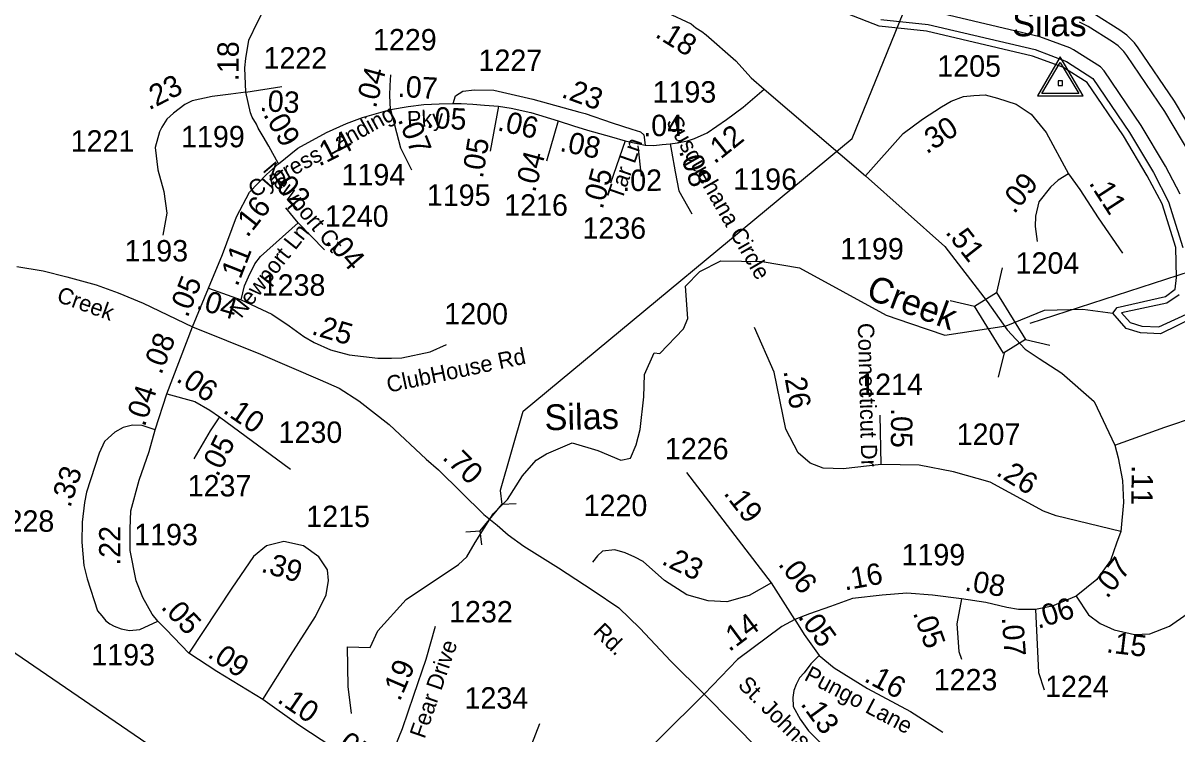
# Model space of a CAD drawing. Extents: x 2532689 to 2764727, y 536648 to 732970.
# Drawn here: x 2576359 to 2583097, y 639225 to 643375 of the extents above; entities that cross this region are included whole.
import ezdxf

# ---------------------------------------------------------------- set-up
doc = ezdxf.new("R2010")
doc.units = 0
for name, color, linetype in [('Exist Hydrographic Buffer Line', 7, 'Continuous'), ('Exist Hydrographic Creek Single Shore', 7, 'Continuous'), ('Exist Hydrographic Creek Single Shore Label', 7, 'Continuous'), ('Exist Hydrographic River Shore', 7, 'Continuous'), ('Exist Railroad Mainline', 7, 'Continuous'), ('Exist Road Secondary Mileage Hundredths English Label', 7, 'Continuous'), ('Exist Road Secondary Structure Culvert CELL', 7, 'Continuous'), ('Exist Road Secondary Structure Culvert Number Label', 7, 'Continuous'), ('Exist Road Secondary Structure Standard Bridge CELL', 7, 'Continuous'), ('Exist Road Secondary Structure Standard Bridge Number Label', 7, 'Continuous'), ('Exist Road Secondary Type 51 Attributed', 7, 'Continuous'), ('Exist Road Secondary Type 51 Label', 7, 'Continuous'), ('Exist Road Secondary Type 51 Number Label', 7, 'Continuous'), ('Exist Survey Geodetic Marker CELL', 7, 'Continuous'), ('Exist Survey Geodetic Marker Label', 7, 'Continuous')]:
    doc.layers.add(name, color=color, linetype=linetype)

msp = doc.modelspace()

# ---------------------------------------------------------------- linework, layer by layer
at = {"layer": 'Exist Hydrographic Buffer Line'}
for points in [[(2583243.3, 642651.1), (2583095.4, 642900.1), (2583083.7, 642918.3), (2582870.9, 643230.5), (2582849.2, 643259.2), (2582805.1, 643303.5), (2582764.3, 643333.1), (2582621.1, 643422.4), (2582555.5, 643454.8), (2582379.4, 643519.9), (2582336.7, 643532.7)], [(2583116.8, 642375.6), (2583030.8, 642539.6), (2582889.2, 642777), (2582672.8, 643095.4), (2582650.7, 643119.7), (2582494, 643218.9), (2582472.3, 643229.7), (2582296.1, 643294.9), (2581661.9, 643444.7)], [(2581367.9, 643395.4), (2581643.7, 643366.9), (2582268.5, 643219.8), (2582451.8, 643151.1), (2582606.4, 643050.3), (2582820.5, 642736.1), (2582831.9, 642716.9)], [(2583172.5, 642613.9), (2583026.7, 642859), (2582805.1, 643185.5), (2582788.1, 643207.8), (2582753.4, 643242.3), (2582722, 643265.3), (2582578.9, 643354.6), (2582527.6, 643379.8)], [(2582831.9, 642716.9), (2582960.1, 642502.4), (2583048.7, 642332), (2583131.5, 642064.5)], [(2583110.8, 641788.2), (2583038.2, 641739.9), (2582774.3, 641683.6), (2582823.3, 641627.2), (2582891.6, 641605.9), (2582992.3, 641601.5), (2583199, 641697.7)]]:
    msp.add_lwpolyline(points, dxfattribs=at)
at = {"layer": 'Exist Hydrographic Creek Single Shore'}
for points in [[(2578277.5, 639344.3), (2578257.4, 639501.1), (2578253.5, 639734), (2578386.5, 639730.3), (2578430.3, 639827.2), (2578596.4, 640009.5), (2578902.5, 640213.3), (2578951.5, 640258), (2578999.5, 640342), (2579104.1, 640510.3), (2579187.2, 640593.3), (2579275.5, 640730.8), (2579356.5, 640822.7), (2579415.5, 640860), (2579565.8, 640924.9), (2579716, 640880.3), (2579850, 640823.4), (2579906.8, 640835.6), (2579939.3, 640912.8), (2579963.6, 641002.1), (2579983.9, 641192.9), (2579988, 641322.8), (2580044.8, 641448.7), (2580078.5, 641446.1), (2580216.5, 641589.6), (2580240.5, 641649.7), (2580228.4, 641839.6), (2580310.4, 641925), (2580434.5, 641985.8), (2580675.4, 641982.4), (2580893.4, 641945.3), (2581398.4, 641670.3), (2581542, 641621.2)], [(2581542, 641621.2), (2581742.5, 641552.9), (2582099.4, 641606.5), (2582323.4, 641697.8), (2582548.6, 641703.6), (2582723.5, 641681.2)]]:
    msp.add_lwpolyline(points, dxfattribs=at)
at = {"layer": 'Exist Hydrographic River Shore'}
for points in [[(2582786.2, 642715.6), (2582573.6, 643027.8), (2582430.4, 643117.2), (2582254.5, 643182.3), (2581634.4, 643327.9), (2581358.4, 643356.1), (2580838.4, 643561.7), (2580282.3, 643851), (2580062.5, 644029.3), (2579771.3, 644391.8), (2579749.4, 644666.7), (2579647.5, 644764.4), (2579496.4, 644860), (2579468.5, 645009.9), (2579034.4, 645425.7), (2578807.4, 645531.4), (2578636.4, 645777.3), (2578617.3, 645894.7), (2578566.4, 645968.1), (2578547.2, 645967.7)], [(2582723.5, 641681.2), (2582747.5, 641715), (2583029.6, 641778.9), (2583087.4, 641820.7), (2583094.6, 641889.9), (2583091.5, 642063.7), (2583010.5, 642319.9), (2582924.4, 642483.8), (2582786.2, 642715.6)], [(2584708.7, 640069.3), (2584606.5, 640401.4), (2584523, 640525), (2584366.7, 640646.8), (2584236.7, 640770.7), (2584255.6, 640919), (2584276.5, 641093.9), (2584308.5, 641170.7), (2584331.5, 641270.2), (2584296.6, 641370.5), (2584077.6, 641506.1), (2583983.5, 641597.5), (2583939.6, 641713.9), (2583888.6, 641770.9), (2583763.5, 641752.8), (2583565.6, 641662.7), (2583199.6, 641657.7), (2583000.5, 641561.1), (2582884.4, 641566.2), (2582800.6, 641592.4), (2582723.5, 641681.2)]]:
    msp.add_lwpolyline(points, dxfattribs=at)
at = {"layer": 'Exist Railroad Mainline'}
msp.add_lwpolyline([(2572525.8, 642282.5), (2573440, 641662.2), (2577952.7, 638576.3), (2579703.9, 637398.6), (2582102.3, 635741.4), (2582438.6, 635518), (2583142.3, 635027.7), (2583469.8, 634748.1), (2583588.6, 634602.5), (2583693.8, 634446.5), (2585802.7, 630027.3), (2588116.1, 625046), (2589599.7, 621904.9), (2590594.5, 619826.2), (2591961.9, 616896.7), (2592296.1, 616165.2), (2592491.3, 615704.9), (2592550.7, 615536), (2592632.4, 615243.8), (2592711.2, 614781.1), (2592925.5, 613761.1), (2593409.6, 611304.5), (2593932.6, 608794.3)], dxfattribs=at)
at = {"layer": 'Exist Road Secondary Mileage Hundredths English Label'}
msp.add_lwpolyline([(2579949.6, 642658.1), (2579968.3, 642480.1)], dxfattribs=at)
at = {"layer": 'Exist Road Secondary Structure Culvert CELL'}
for p, q in [((2579146.1, 640646), (2579155.9, 640563.3)), ((2579028.9, 640410.9), (2579155.9, 640563.3)), ((2579239, 640568.5), (2579155.9, 640563.3)), ((2578945.7, 640405.6), (2579028.9, 640410.9)), ((2579038.6, 640328.2), (2579028.9, 640410.9))]:
    msp.add_line(p, q, dxfattribs=at)
at = {"layer": 'Exist Road Secondary Structure Culvert Number Label'}
msp.add_lwpolyline([(2579146.9, 640647.8), (2579278.7, 641109), (2581200.1, 642701), (2581749.1, 644051.5)], dxfattribs=at)
at = {"layer": 'Exist Road Secondary Structure Standard Bridge CELL'}
for p, q in [((2582077.3, 641945), (2582043.6, 641801.7)), ((2581772.4, 641756.1), (2581915.7, 641722.5)), ((2582212.8, 641527.4), (2582356, 641493.8)), ((2582087.7, 641449.9), (2582054, 641306.7))]:
    msp.add_line(p, q, dxfattribs=at)
msp.add_lwpolyline([(2582043.6, 641801.7), (2582213.4, 641527.8), (2582085.4, 641448.5), (2581915.7, 641722.5)], close=True, dxfattribs=at)
at = {"layer": 'Exist Road Secondary Structure Standard Bridge Number Label'}
msp.add_line((2582239.9, 641623.6), (2583377.6, 641991.4), dxfattribs=at)
at = {"layer": 'Exist Road Secondary Type 51 Attributed'}
for p, q in [((2577660.2, 642970.4), (2577870.3, 643004.2)), ((2579135.4, 642889.9), (2579086.2, 642627.7)), ((2577966.1, 642209), (2577892.9, 642295.6)), ((2577966.1, 642209), (2578119, 642051.2)), ((2577348.1, 641601.7), (2577442.3, 641828.1))]:
    msp.add_line(p, q, dxfattribs=at)
for points in [[(2579773, 643535.8), (2580118.7, 643436.1), (2580260, 643369.8), (2580287.5, 643347.3), (2580322.8, 643325.6), (2580349, 643305.9), (2580522.3, 643153.6), (2580611.2, 643055.2), (2580687.4, 642988.4)], [(2577660.2, 642970.4), (2577653.4, 643113.1), (2577660.9, 643168.7), (2577678.1, 643275.2), (2577730.8, 643383.5), (2577758, 643437.3)], [(2578504.9, 642870.4), (2578500.7, 642951), (2578503.6, 643010.1), (2578506.8, 643072.1)], [(2577660.2, 642970.4), (2577573.1, 642959.4), (2577462.9, 642946), (2577346.3, 642921.3), (2577304.1, 642899.7), (2577237.5, 642848.2), (2577198.4, 642814.6), (2577169.2, 642767.6), (2577155.5, 642739.4), (2577130.8, 642648.6), (2577145.5, 642518.1), (2577180.8, 642391.8), (2577198.4, 642265.3), (2577176.1, 642136.5)], [(2577851, 642553.2), (2577795.3, 642655.6), (2577761.2, 642713.5), (2577732.6, 642761.1), (2577721.8, 642784.1), (2577697.3, 642825.5), (2577686.9, 642850.2), (2577660.2, 642970.4)], [(2578870.6, 642906), (2578883.6, 642950.4), (2578926.8, 642976.5), (2578995.9, 642985.1), (2579109.1, 642982.4), (2579336.2, 642931.1), (2579610.9, 642854.1), (2579641, 642847.5), (2579800, 642792.7), (2579913.5, 642756), (2579964.5, 642740.6), (2579984.5, 642722.2), (2579991.7, 642662.8)], [(2580138.6, 642670.6), (2580181.1, 642675.6), (2580239.4, 642688), (2580279.2, 642701.7), (2580354.7, 642734), (2580466.9, 642811.4), (2580564.9, 642883.3), (2580687.4, 642988.4)], [(2580687.4, 642988.4), (2581279.6, 642483.5)], [(2581279.6, 642483.5), (2581499.5, 642730.1), (2581610.8, 642814.2), (2581722.2, 642886.3), (2581779.4, 642919.4), (2581851.6, 642946.4), (2581911.8, 642952.3), (2581977.9, 642955.3), (2582050.1, 642937.1), (2582158.3, 642900.9), (2582245.5, 642843.6), (2582334.6, 642735.7), (2582464.7, 642494.3)], [(2577851, 642553.2), (2577964.3, 642644.1), (2578130.5, 642736.8), (2578248.6, 642788.5), (2578340.7, 642824.4), (2578504.9, 642870.4)], [(2578504.9, 642870.4), (2578608.6, 642887.5), (2578699.3, 642899), (2578788.5, 642903.2), (2578870.6, 642906)], [(2578504.9, 642870.4), (2578563.7, 642647), (2578626.9, 642518.2)], [(2578870.6, 642906), (2578918.1, 642904.5), (2578986, 642900.4), (2579053.9, 642896.2), (2579135.4, 642889.9)], [(2579135.4, 642889.9), (2579210.3, 642878.3), (2579324, 642853.6), (2579483.7, 642803.8)], [(2579483.7, 642803.8), (2579415.8, 642569)], [(2579483.7, 642803.8), (2579574.4, 642774.9), (2579655, 642750.3), (2579796, 642710.5), (2579875.5, 642687.7)], [(2579875.5, 642687.7), (2579788.8, 642439.3)], [(2579875.5, 642687.7), (2579918.3, 642677.3), (2579991.7, 642662.8)], [(2579991.7, 642662.8), (2580042.1, 642660.6), (2580091.1, 642666.3), (2580138.6, 642670.6)], [(2580138.6, 642670.6), (2580145.7, 642626.9), (2580166.3, 642505.9), (2580188.5, 642394.8), (2580264.8, 642262)], [(2577442.3, 641828.1), (2577523.1, 642023.8), (2577606.6, 642242.6), (2577682.2, 642386.9), (2577780, 642491.1), (2577851, 642553.2)], [(2581279.6, 642483.5), (2581742.2, 642070.7), (2581988.5, 641750.1), (2582106.3, 641583.7)], [(2582464.7, 642494.3), (2582404.5, 642458.3), (2582359.3, 642416.2), (2582290.1, 642332), (2582271.9, 642247.8), (2582268.9, 642187.6), (2582280.8, 642100.3)], [(2582464.7, 642494.3), (2582529.7, 642403.1), (2582637.4, 642236.8), (2582778.5, 642032)], [(2577633.4, 641759.2), (2577651.6, 641841.2), (2577675, 641894), (2577712.8, 641969.4), (2577746.2, 642011.6), (2577966.1, 642209)], [(2576322.4, 641954.4), (2576477.2, 641928.7), (2576614.4, 641893.7), (2576785.3, 641846.3), (2576914.6, 641800.7), (2577059.7, 641740.1), (2577348.1, 641601.7)], [(2577442.3, 641828.1), (2577633.4, 641759.2)], [(2577633.4, 641759.2), (2577811.9, 641675.8), (2577914.1, 641608.1), (2577999.8, 641544.6), (2578059.6, 641509.4), (2578153.6, 641467.5), (2578264.3, 641438.6), (2578430.8, 641418), (2578511.2, 641419.3), (2578571.4, 641419.9), (2578736.4, 641454.9), (2578831.3, 641498)], [(2577199.7, 641210), (2577348.1, 641601.7)], [(2577348.1, 641601.7), (2577745, 641442.5), (2578093.6, 641292.2), (2578206.1, 641242.8), (2578319.5, 641170.2), (2578497.2, 641031.7), (2578713, 640828.7), (2578785.6, 640767.1), (2579050.9, 640505.9), (2579128, 640443.7), (2579192.8, 640387.5), (2579284.1, 640320.5), (2579485.1, 640194.7), (2579687.7, 640062.5), (2579837.8, 639960.7), (2579961.6, 639843), (2580142.3, 639650.1), (2580337.2, 639457.3)], [(2581370.7, 640797.4), (2581149.2, 640772.4), (2581031.3, 640776), (2580956.3, 640804.6), (2580884.9, 640865.3), (2580813.4, 641004.5), (2580745.6, 641336.6), (2580631.3, 641597.2)], [(2582106.3, 641583.7), (2582211.8, 641472), (2582292.3, 641417.3), (2582424.4, 641331.6), (2582613.7, 641165.2), (2582735.6, 640909.7)], [(2577130.4, 640999.2), (2577199.7, 641210)], [(2577199.7, 641210), (2577361.7, 641164.7), (2577449.8, 641115.4), (2577506.8, 641076.6)], [(2582735.6, 640909.7), (2583025.9, 641015.3), (2583210.6, 641078.2), (2583293.8, 641110.7), (2583366.9, 641110.7), (2583427.8, 641094.4), (2583511, 641066), (2583596.3, 640944.2), (2583647, 640883.3), (2583707.9, 640844.8), (2583824.7, 640807.2), (2584123.1, 640579.8), (2584315.9, 640401.2)], [(2577506.8, 641076.6), (2577450.9, 640995), (2577356.7, 640829.9)], [(2577506.8, 641076.6), (2577920.1, 640771.1)], [(2581370.7, 640797.4), (2581363.5, 641086.6)], [(2577130.4, 640999.2), (2577054, 641025.7), (2576999, 641027.8), (2576944, 641013.5), (2576894.7, 640985.7), (2576855.4, 640950.7), (2576835.4, 640931.4), (2576802.9, 640864.2), (2576730.4, 640635.6)], [(2577145.8, 639884.1), (2577113.6, 639923.4), (2577059.3, 640021.2), (2577020, 640117.7), (2576984.3, 640296.3), (2576984.3, 640422), (2576989.3, 640526.3), (2577037.2, 640707), (2577095.4, 640873.5), (2577130.4, 640999.2)], [(2582735.6, 640909.7), (2582753.8, 640836.6), (2582780.2, 640704.7), (2582785.2, 640576.1), (2582770.1, 640406.3)], [(2582770.1, 640406.3), (2582392.3, 640497.5), (2582317.3, 640526.1), (2582006.5, 640693.9), (2581792.2, 640754.6), (2581592.1, 640793.9), (2581370.7, 640797.4)], [(2580730, 640107.9), (2580234.6, 640751.4)], [(2576730.4, 640635.6), (2576718.9, 640576.3), (2576704.6, 640460.6), (2576701.7, 640344.5), (2576713.6, 640208.4), (2576732.9, 640129.8), (2576793.6, 639942.7), (2576819.3, 639913.4), (2576842.9, 639885.5), (2576865.7, 639867.7), (2576892.2, 639854.1), (2576931.5, 639838.4), (2576980.7, 639829.1), (2577041.5, 639834.1), (2577145.8, 639884.1)], [(2582770.1, 640406.3), (2582743.7, 640339.3), (2582709.2, 640237.8), (2582630, 640126.1), (2582508.2, 640028.7)], [(2577997.1, 640323.2), (2577883, 640348.7), (2577781.5, 640323.5), (2577705.3, 640260.1), (2577578.3, 640076.3), (2577327.7, 639695.5)], [(2577759.4, 639425.8), (2577920.3, 639682.7), (2578066.4, 639910.9), (2578129.9, 640037.7), (2578142.7, 640120.1), (2578136.4, 640183.5), (2578085.8, 640259.7), (2577997.1, 640323.2)], [(2580730, 640107.9), (2580600, 640032.8), (2580468.1, 639996.2), (2580360.5, 640002.3), (2580234.6, 640036.8), (2580104.7, 640120.1), (2579980.9, 640231.7), (2579932.2, 640256.1), (2579875.3, 640282.5), (2579814.4, 640298.7), (2579743.4, 640292.6), (2579714.5, 640264.7), (2579684, 640228.2)], [(2580865.4, 639893.1), (2580730, 640107.9)], [(2581839.3, 640013.5), (2581670.8, 640035.8), (2581520.6, 640046), (2581376.5, 640035.8), (2581201.9, 640015.5), (2581074, 639968.8), (2580952.2, 639926.2), (2580865.4, 639893.1)], [(2581839.3, 640013.5), (2581812.9, 639867.3), (2581823.1, 639707), (2581839.3, 639662.3)], [(2582270.7, 639951.6), (2582190, 639951), (2582172.1, 639951.8), (2582104.2, 639963.7), (2581980.4, 639992.2), (2581839.3, 640013.5)], [(2582508.2, 640028.7), (2582368.1, 639969.8), (2582270.7, 639951.6)], [(2582508.2, 640028.7), (2582581.3, 639921.1), (2582648.3, 639870.4), (2582731.5, 639831.8), (2582849.2, 639805.4), (2582938.6, 639809.5), (2583054.3, 639854.1), (2583157.8, 639925.2)], [(2582270.7, 639951.6), (2582289, 639584.1), (2582321.5, 639482.6)], [(2577327.7, 639695.5), (2577195.2, 639834.2), (2577145.8, 639884.1)], [(2578359.8, 638949.6), (2578442.2, 639029.6), (2578491.9, 639088.3), (2578532.6, 639151.5), (2578575.6, 639257.5), (2578641.2, 639451.7), (2578713.6, 639661.6), (2578768, 639853.5)], [(2580865.4, 639893.1), (2580790, 639851.4), (2580531.2, 639658.7), (2580337.2, 639457.3)], [(2580865.4, 639893.1), (2580921.3, 639804.6), (2581008.6, 639682.6)], [(2577759.4, 639425.8), (2577491.7, 639589.2), (2577327.7, 639695.5)], [(2581008.6, 639682.6), (2580959.3, 639633.4), (2580920, 639581), (2580893.8, 639552.3), (2580872.9, 639513), (2580859.7, 639479), (2580854.5, 639437.1), (2580857, 639384.7), (2580896.2, 639311.4), (2580945.8, 639243.3), (2581021.6, 639167.3), (2581086.2, 639109)], [(2581008.6, 639682.6), (2581094.9, 639611.4), (2581289.8, 639490.3), (2581541.9, 639356.4), (2581730.4, 639235.3)], [(2578177.5, 639137.2), (2578167.2, 639144.8), (2577970.2, 639276.7), (2577759.4, 639425.8)], [(2578798.4, 638332.7), (2578861.4, 638231.2), (2578913.1, 638161.1), (2578963.9, 638096.2), (2579006.5, 638045.4), (2579083.6, 638015), (2579146, 638000.4), (2579222.3, 637995.8), (2579323.4, 638013.6), (2579390.8, 638051.8), (2579433.5, 638087.7), (2579469.4, 638125.8), (2579566.2, 638321.2), (2579753, 638734.5), (2579838.3, 638901.9), (2579878.8, 638982.7), (2579937.3, 639059), (2580078.9, 639202.7), (2580337.2, 639457.3)], [(2580337.2, 639457.3), (2580663, 639125.4), (2581095.3, 638664.6), (2581477, 638285), (2581825.1, 637926.7), (2582471.7, 637253.7)], [(2578798.4, 638332.7), (2578923, 638431.4), (2578973.8, 638466.7), (2579006.9, 638515.3), (2579073.3, 638650), (2579186.2, 638888.5), (2579272.4, 639036.4), (2579307.8, 639104.8), (2579376.5, 639285.9)]]:
    msp.add_lwpolyline(points, dxfattribs=at)
at = {"layer": 'Exist Survey Geodetic Marker CELL'}
for points in [[(2582549.7, 642950.8), (2582415.8, 643176.8), (2582282.3, 642950.8)], [(2582523.8, 642962.9), (2582308.3, 642962.9), (2582415.8, 643145)], [(2582428.1, 643009.4), (2582428.1, 643037.7), (2582403.8, 643037.7), (2582403.8, 643009.4)]]:
    msp.add_lwpolyline(points, close=True, dxfattribs=at)

# ---------------------------------------------------------------- texts
at = {"layer": 'Exist Hydrographic Creek Single Shore Label'}
for s, rotation, p in [('Creek', 339.32666, (2581275.2, 641768.9)), ('Silas', 1.17724, (2579405.6, 640997.5))]:
    msp.add_text(s, height=150, rotation=rotation, dxfattribs=at).set_placement(p)
at = {"layer": 'Exist Road Secondary Mileage Hundredths English Label'}
for s, rotation, p in [('.18', 328.38128, (2580044.2, 643297.5)), ('.18', 89.46638, (2577617.5, 643035.3)), ('.23', 27.21636, (2577094.9, 642863.7)), ('.04', 74.95817, (2578418.8, 642873.1)), ('.07', 356.57161, (2578544.6, 642944.8)), ('.23', 339.94547, (2579497.3, 642943.8)), ('.03', 356.57161, (2577738.5, 642861.7)), ('.05', 356.57161, (2578712.9, 642764)), ('.09', 300.54207, (2577758.7, 642840.7)), ('.07', 291.74128, (2578546.5, 642811.6)), ('.06', 347.13007, (2579124.3, 642749.2)), ('.04', 0.57122, (2579981.6, 642713.6)), ('.30', 32.92463, (2581635.7, 642606.9)), ('.14', 27.21636, (2578088, 642535.5)), ('.08', 348.11101, (2579488.4, 642628.8)), ('.12', 38.61643, (2580397.3, 642548.7)), ('.05', 80.67057, (2579043.8, 642464.4)), ('.04', 74.95817, (2579348.5, 642381.6)), ('.08', 288.36443, (2580188.2, 642627.3)), ('.05', 74.95817, (2579743.1, 642283.2)), ('.02', 312.83321, (2577798.8, 642450)), ('.02', 0.57122, (2579858.7, 642393.3)), ('.09', 50.55516, (2582147.1, 642256.1)), ('.11', 302.93231, (2582579.7, 642440.8)), ('.16', 51.73607, (2577669.3, 642118.2)), ('.04', 310.62508, (2578119.6, 642096.9)), ('.51', 308.22737, (2581741.1, 642152.2)), ('.11', 68.4426, (2577611.1, 641832)), ('.05', 68.4426, (2577319.7, 641650.4)), ('.04', 343.51791, (2577365.5, 641708.6)), ('.25', 343.51791, (2578038.3, 641559.3)), ('.08', 68.4426, (2577166.3, 641317.7)), ('.06', 325.60813, (2577247.7, 641287.3)), ('.26', 280.28493, (2580798.7, 641343.7)), ('.04', 71.79843, (2577069.5, 641014.1)), ('.10', 325.60813, (2577520.5, 641104.4)), ('.05', 269.44596, (2581428.6, 641127.8)), ('.05', 63.09954, (2577496.2, 640721)), ('.70', 316.05028, (2578802.6, 640833.8)), ('.33', 72.40162, (2576634.9, 640541.5)), ('.26', 328.04091, (2582035.6, 640739)), ('.11', 269.44596, (2582833.1, 640793.9)), ('.19', 307.8866, (2580446, 640628.6)), ('.22', 90, (2576928.2, 640206.5)), ('.39', 343.51791, (2577743.9, 640172.8)), ('.23', 334.23597, (2580081.9, 640218.4)), ('.06', 307.8866, (2580764.6, 640214.6)), ('.07', 51.2685, (2582690, 640010.4)), ('.16', 10.48648, (2581158.3, 640061.5)), ('.08', 350.35353, (2581853.4, 640062.8)), ('.05', 313.69047, (2577159.9, 639961.7)), ('.06', 17.33025, (2582286, 639837.7)), ('.14', 36.67766, (2580483.4, 639701.1)), ('.05', 305.57956, (2580881, 639908.6)), ('.05', 289.63687, (2581554.2, 639931.8)), ('.07', 274.37193, (2582074, 639904.9)), ('.15', 353.21789, (2582681.4, 639701.5)), ('.09', 325.60813, (2577430.8, 639678)), ('.19', 66.74371, (2578559.1, 639410.3)), ('.16', 332.02689, (2581264.3, 639535.2)), ('.10', 325.60813, (2577837.9, 639413.9)), ('.13', 306.0801, (2580895.8, 639399.2)), ('.05', 325.60813, (2578155, 639170.6))]:
    msp.add_text(s, height=125, rotation=rotation, dxfattribs=at).set_placement(p)
at = {"layer": 'Exist Road Secondary Type 51 Label'}
for s, rotation, p in [('Cypress Landing', 29.14466, (2577707.9, 642352.8)), ('Pky', 2.71213, (2578603.5, 642764.8)), ('Susquehana Circle', 299.88293, (2580111, 642797.6)), ('Tar Ln', 70.75888, (2579856.4, 642336.4)), ('Newport Ct', 310.16045, (2577754.1, 642513.7)), ('Newport Ln', 51.59075, (2577632.4, 641646.3)), ('Creek', 340.20351, (2576549.7, 641750.6)), ('Connecticut Dr', 271.41499, (2581233.7, 641622.7)), ('ClubHouse Rd', 11.95121, (2578493, 641216.4)), ('Rd.', 315.45954, (2579682.9, 639814.5)), ('Cape Fear Drive', 70.96405, (2578593.3, 638872.2)), ('Pungo Lane', 332.02688, (2580915, 639542.7)), ('St. Johns Court', 314.92106, (2580527.9, 639505.1))]:
    msp.add_text(s, height=95, rotation=rotation, dxfattribs=at).set_placement(p)
at = {"layer": 'Exist Road Secondary Type 51 Number Label'}
for s, p in [('1229', (2578402.7, 643215.3)), ('1222', (2577763.3, 643109.1)), ('1227', (2579019, 643095.3)), ('1205', (2581698, 643061.9)), ('1193', (2580035.1, 642910.7)), ('1221', (2576637.2, 642624.3)), ('1199', (2577281.9, 642649.9)), ('1194', (2578218.9, 642427.3)), ('1196', (2580506.6, 642401.3)), ('1195', (2578717.1, 642307.9)), ('1216', (2579168.9, 642250.4)), ('1240', (2578122.1, 642185.8)), ('1236', (2579625.7, 642115.5)), ('1199', (2581130.5, 641995)), ('1193', (2576951.2, 641983.3)), ('1204', (2582155.4, 641911.8)), ('1238', (2577752.9, 641783.3)), ('1200', (2578819.1, 641615.3)), ('1214', (2581241.8, 641203.4)), ('1230', (2577851.5, 640924.1)), ('1207', (2581811.1, 640912.5)), ('1226', (2580107, 640828.2)), ('1237', (2577320.6, 640611.4)), ('1220', (2579632.8, 640496.3)), ('1228', (2576169.7, 640405.5)), ('1215', (2578013.1, 640432.6)), ('1193', (2577008.1, 640326.6)), ('1199', (2581489, 640209.1)), ('1232', (2578846.9, 639876)), ('1193', (2576757.8, 639624.6)), ('1223', (2581676.8, 639479.2)), ('1224', (2582327.3, 639439.7)), ('1234', (2578936.9, 639372.7))]:
    msp.add_text(s, height=125, rotation=359.94, dxfattribs=at).set_placement(p)
at = {"layer": 'Exist Survey Geodetic Marker Label'}
msp.add_text('Silas', height=150, dxfattribs=at).set_placement((2582135.2, 643297.8))

doc.saveas('drawing.dxf')
